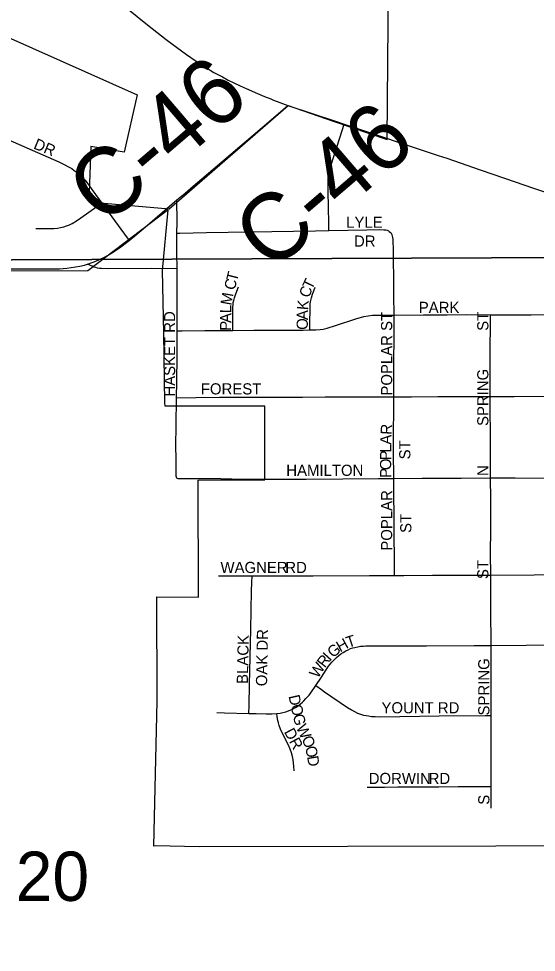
# Model space of a CAD drawing. Extents: x 0 to 680, y 0 to 440.
# Drawn here: x 356.15 to 363.89, y 230.89 to 244.87 of the extents above; entities that cross this region are included whole.
import ezdxf

# ---------------------------------------------------------------- set-up
doc = ezdxf.new("R2010")
doc.units = 0
for name, color, linetype in [('GM_X_City_Street', 7, 'Continuous'), ('GM_X_City_Street_Text', 7, 'Continuous'), ('GM_X_Corporation', 7, 'Continuous'), ('GM_X_County_Road', 7, 'Continuous'), ('GM_X_County_Road_Text', 7, 'Continuous'), ('GM_X_Section', 7, 'Continuous'), ('GM_X_Section_Text', 7, 'Continuous'), ('GM_X_State_Route', 7, 'Continuous'), ('GM_X_Township_Road', 7, 'Continuous')]:
    doc.layers.add(name, color=color, linetype=linetype)

msp = doc.modelspace()

# ---------------------------------------------------------------- linework, layer by layer
at = {"layer": 'GM_X_City_Street'}
for points in [[(360.787, 241.698), (360.785, 241.763), (360.779, 242.091), (360.774, 242.235), (360.774, 242.343), (360.775, 242.415), (360.778, 242.475), (360.785, 242.531), (360.796, 242.587), (360.822, 242.682), (360.986, 243.195), (361.016, 243.29)], [(355.499, 243.269), (355.903, 243.094), (356.745, 242.725), (356.825, 242.687), (356.893, 242.652), (356.943, 242.623), (356.978, 242.598), (357.021, 242.565), (357.055, 242.533), (357.098, 242.496), (357.139, 242.449), (357.254, 242.292), (357.389, 242.108)], [(358.513, 242.156), (358.638, 242.257), (358.757, 242.359)], [(356.403, 241.728), (356.519, 241.727), (356.604, 241.728), (356.673, 241.729), (356.725, 241.733), (356.772, 241.742), (356.82, 241.753), (356.862, 241.765), (356.907, 241.783), (356.949, 241.804), (357.013, 241.842), (357.077, 241.886), (357.315, 242.055), (357.389, 242.108)], [(357.389, 242.108), (357.729, 241.644), (357.798, 241.55)], [(358.514, 241.658), (358.559, 241.659), (358.956, 241.666), (359.603, 241.678), (360.584, 241.695), (360.787, 241.698)], [(360.787, 241.698), (361.356, 241.708), (361.539, 241.71), (361.608, 241.709), (361.638, 241.707), (361.658, 241.701), (361.677, 241.692), (361.69, 241.685), (361.71, 241.669)], [(361.761, 240.432), (361.759, 240.729), (361.757, 240.958), (361.754, 241.278), (361.755, 241.42), (361.75, 241.538), (361.748, 241.567), (361.745, 241.591), (361.739, 241.613), (361.731, 241.633), (361.722, 241.651), (361.71, 241.669)], [(351.305, 241.111), (352.242, 241.114), (352.767, 241.117), (353.927, 241.124), (354.704, 241.121), (355.656, 241.125), (356.64, 241.122), (356.759, 241.126), (356.869, 241.133), (356.995, 241.152), (357.06, 241.164), (357.13, 241.181), (357.176, 241.195)], [(358.515, 240.198), (358.515, 240.434), (358.515, 240.795), (358.515, 241.125)], [(359.351, 240.203), (359.351, 240.286), (359.35, 240.487), (359.351, 240.55), (359.353, 240.584), (359.357, 240.619), (359.363, 240.652), (359.373, 240.688), (359.394, 240.751), (359.433, 240.854)], [(360.499, 240.209), (360.5, 240.284), (360.505, 240.552), (360.508, 240.593), (360.513, 240.631), (360.526, 240.692), (360.54, 240.746), (360.559, 240.796), (360.583, 240.85)], [(360.499, 240.209), (360.592, 240.21), (360.654, 240.214), (360.703, 240.223), (360.763, 240.238), (360.883, 240.276), (361.189, 240.376), (361.309, 240.409), (361.376, 240.421), (361.439, 240.43), (361.515, 240.432), (361.59, 240.432), (361.761, 240.432)], [(361.759, 239.209), (361.76, 239.404), (361.76, 239.779), (361.761, 240.049), (361.761, 240.324), (361.761, 240.432)], [(361.761, 240.432), (362.202, 240.434), (362.555, 240.436), (362.848, 240.438), (363.203, 240.435)], [(363.199, 239.213), (363.198, 239.441), (363.197, 239.878), (363.202, 240.331), (363.203, 240.435)], [(363.203, 240.435), (363.417, 240.434), (363.81, 240.435), (364.272, 240.438), (364.684, 240.44), (365.025, 240.442), (365.616, 240.448), (365.713, 240.449)], [(358.509, 239.195), (358.511, 239.436), (358.515, 239.812), (358.515, 240.198)], [(358.515, 240.198), (358.593, 240.198), (358.929, 240.201), (359.351, 240.203)], [(359.351, 240.203), (359.665, 240.204), (360.042, 240.206), (360.4, 240.208), (360.499, 240.209)], [(358.509, 239.195), (358.795, 239.199), (359.149, 239.202), (359.723, 239.202), (360.005, 239.202), (360.193, 239.202), (360.391, 239.203), (360.731, 239.206), (361.129, 239.209), (361.366, 239.21), (361.759, 239.209)], [(361.756, 237.986), (361.755, 238.391), (361.754, 238.549), (361.759, 239.136), (361.759, 239.209)], [(361.759, 239.209), (362.024, 239.209), (362.418, 239.211), (362.736, 239.212), (362.992, 239.213), (363.199, 239.213)], [(363.199, 239.213), (363.556, 239.215), (364.088, 239.218), (364.403, 239.218), (364.86, 239.217), (365.157, 239.217), (365.632, 239.216), (365.715, 239.216)], [(363.206, 237.995), (363.205, 238.23), (363.204, 238.463), (363.202, 238.693), (363.2, 238.974), (363.199, 239.213)], [(359.171, 237.982), (359.333, 237.98), (359.641, 237.978), (359.951, 237.975), (360.18, 237.974), (360.445, 237.975), (360.994, 237.98), (361.526, 237.986), (361.756, 237.986)], [(361.756, 237.986), (362.184, 237.989), (362.764, 237.992), (363.206, 237.995)], [(361.768, 236.535), (361.768, 236.648), (361.757, 237.901), (361.756, 237.986)], [(363.206, 237.995), (363.572, 237.995), (364.64, 237.992), (365.118, 237.991), (365.292, 237.994), (365.509, 237.997), (365.614, 238.001), (365.666, 238.006), (365.714, 238.01)], [(363.208, 236.541), (363.206, 236.865), (363.209, 237.227), (363.207, 237.672), (363.206, 237.995)], [(359.137, 236.53), (359.639, 236.528)], [(359.591, 234.471), (359.593, 234.59), (359.599, 234.905), (359.618, 235.726), (359.631, 236.306), (359.636, 236.43), (359.639, 236.528)], [(359.639, 236.528), (359.841, 236.528), (360.551, 236.528), (361.395, 236.533), (361.768, 236.535)], [(361.768, 236.535), (361.905, 236.536), (362.335, 236.537), (362.912, 236.539), (363.208, 236.541)], [(363.208, 236.541), (363.858, 236.545), (364.263, 236.55), (364.777, 236.553), (365.208, 236.556), (365.62, 236.559), (365.714, 236.56)], [(363.212, 235.488), (363.211, 236.032), (363.208, 236.541)], [(360.589, 234.887), (360.675, 235.014), (360.783, 235.177), (360.83, 235.237), (360.864, 235.274), (360.899, 235.307), (360.934, 235.338), (360.967, 235.362), (360.999, 235.383), (361.042, 235.407), (361.073, 235.423), (361.112, 235.439), (361.145, 235.45), (361.174, 235.458), (361.221, 235.468), (361.26, 235.474), (361.302, 235.477), (361.337, 235.479), (361.457, 235.479), (361.851, 235.479), (362.246, 235.48), (362.961, 235.486), (363.212, 235.488)], [(363.212, 235.488), (363.735, 235.492), (364.808, 235.494), (365.334, 235.495), (365.718, 235.497)], [(363.213, 234.438), (363.213, 234.626), (363.212, 235.266), (363.212, 235.488)], [(360.006, 234.469), (360.057, 234.476), (360.099, 234.483), (360.142, 234.495), (360.207, 234.52), (360.25, 234.54), (360.286, 234.56), (360.325, 234.585), (360.358, 234.609), (360.39, 234.639), (360.414, 234.66), (360.444, 234.692), (360.49, 234.745), (360.515, 234.777), (360.589, 234.887)], [(360.589, 234.887), (360.676, 234.826), (360.721, 234.794), (361.065, 234.56), (361.125, 234.525), (361.169, 234.499), (361.215, 234.476), (361.26, 234.46), (361.304, 234.445), (361.344, 234.437), (361.378, 234.432), (361.425, 234.426), (361.477, 234.422), (361.553, 234.421), (362.438, 234.433), (363.124, 234.437), (363.213, 234.438)], [(359.111, 234.484), (359.227, 234.481), (359.591, 234.471)], [(359.591, 234.471), (359.699, 234.468), (359.847, 234.464), (359.931, 234.464), (360.006, 234.469)], [(360.269, 233.609), (360.264, 233.679), (360.252, 233.776), (360.242, 233.827), (360.225, 233.882), (360.208, 233.933), (360.182, 233.993), (360.08, 234.199), (360.064, 234.236), (360.044, 234.29), (360.033, 234.327), (360.025, 234.364), (360.015, 234.417), (360.006, 234.469)], [(363.214, 233.377), (363.214, 233.621), (363.214, 234.028), (363.214, 234.305), (363.213, 234.438)], [(361.359, 233.366), (361.619, 233.368), (361.818, 233.369), (362.128, 233.371), (362.431, 233.373), (362.719, 233.374), (363.136, 233.377), (363.214, 233.377)], [(363.213, 233.053), (363.214, 233.246), (363.214, 233.377)]]:
    msp.add_lwpolyline(points, dxfattribs=at)
at = {"layer": 'GM_X_Corporation'}
for points in [[(355.196, 244.941), (357.92, 243.729), (357.722, 242.87), (357.226, 242.957), (357.197, 242.127), (358.396, 242.024), (360.175, 243.568), (360.85, 243.336), (361.658, 243.058), (361.702, 248.258)], [(370.237, 222.697), (369.039, 224.774), (365.689, 224.676), (365.503, 232.488), (358.844, 232.474), (358.193, 232.486), (358.17, 232.481), (358.216, 234.654), (358.213, 236.216), (358.836, 236.209), (358.832, 237.963), (359.827, 237.965), (359.827, 239.067), (358.336, 239.07), (358.335, 239.12), (358.316, 240.159), (358.299, 241.097), (358.381, 242.008), (357.179, 241.092), (351.386, 241.077)]]:
    msp.add_lwpolyline(points, dxfattribs=at)
at = {"layer": 'GM_X_County_Road'}
for points in [[(358.757, 242.359), (359.049, 242.609), (359.453, 242.955), (359.887, 243.325), (360.173, 243.568)], [(357.798, 241.55), (357.884, 241.618), (358.073, 241.777), (358.513, 242.156)], [(357.176, 241.195), (357.247, 241.217), (357.302, 241.238), (357.355, 241.261), (357.429, 241.298), (357.5, 241.337), (357.582, 241.387), (357.655, 241.437), (357.798, 241.55)]]:
    msp.add_lwpolyline(points, dxfattribs=at)
at = {"layer": 'GM_X_Section'}
for points in [[(347.996, 259.569), (365.663, 259.44), (365.612, 241.297), (347.667, 241.224)], [(347.667, 241.224), (365.612, 241.297), (365.656, 223.253), (347.826, 223.264)]]:
    msp.add_lwpolyline(points, close=True, dxfattribs=at)
at = {"layer": 'GM_X_State_Route'}
for points in [[(356.27, 246.257), (356.737, 245.875), (357.352, 245.364), (358.073, 244.776), (358.355, 244.555), (358.505, 244.442), (358.657, 244.333), (358.801, 244.231), (358.906, 244.164), (358.967, 244.127), (359.012, 244.098), (359.067, 244.064), (359.194, 243.996), (359.282, 243.949), (359.366, 243.906), (359.458, 243.863), (359.547, 243.822), (359.721, 243.748), (359.824, 243.705), (359.918, 243.666), (359.96, 243.65)], [(359.96, 243.65), (360.054, 243.613), (360.173, 243.568)], [(360.173, 243.568), (360.884, 243.332), (361.016, 243.29), (361.319, 243.189), (361.65, 243.078), (361.779, 243.034)], [(361.779, 243.034), (362.422, 242.821), (362.552, 242.778), (363.048, 242.606), (363.413, 242.479), (363.86, 242.325), (364.347, 242.165), (364.853, 241.993), (365.268, 241.854), (365.526, 241.766), (365.711, 241.709), (365.74, 241.704), (365.763, 241.7)]]:
    msp.add_lwpolyline(points, dxfattribs=at)
at = {"layer": 'GM_X_Township_Road'}
for points in [[(358.514, 241.658), (358.515, 241.82), (358.513, 242.156)], [(358.515, 241.125), (358.514, 241.365), (358.514, 241.557), (358.514, 241.658)], [(358.515, 241.125), (358.129, 241.129), (357.47, 241.124), (357.383, 241.128), (357.354, 241.131), (357.323, 241.136), (357.302, 241.142), (357.272, 241.151), (357.244, 241.163), (357.22, 241.174), (357.176, 241.195)], [(358.512, 237.992), (358.508, 237.999), (358.505, 238.007), (358.501, 238.022), (358.5, 238.037), (358.5, 238.28), (358.499, 238.475), (358.503, 238.774), (358.509, 239.195)], [(359.171, 237.982), (358.572, 237.979), (358.554, 237.979), (358.542, 237.98), (358.531, 237.983), (358.521, 237.987), (358.512, 237.992)]]:
    msp.add_lwpolyline(points, dxfattribs=at)

# ---------------------------------------------------------------- texts
at = {"layer": 'GM_X_City_Street_Text'}
for s, height, rotation, p in [('DR', 0.1669, 337.6202, (356.357, 242.928)), ('LYLE', 0.1669, 0, (361.045, 241.738)), ('DR', 0.1669, 0, (361.162, 241.456)), ('T', 0.167, 75.9742, (359.41, 240.924)), ('C', 0.167, 75.5637, (359.376, 240.795)), ('T', 0.167, 63.8993, (360.532, 240.8)), ('C', 0.167, 72.4214, (360.495, 240.681)), ('M', 0.167, 79.819, (359.327, 240.57)), ('K', 0.167, 84.7571, (360.474, 240.501)), ('PARK', 0.1669, 0, (362.131, 240.463)), ('L', 0.167, 89.5118, (359.326, 240.46)), ('A', 0.167, 89.2021, (360.472, 240.357)), ('HASKET RD', 0.1669, 90, (358.487, 239.212)), ('A', 0.167, 89.4972, (359.325, 240.313)), ('O', 0.167, 89.2131, (360.47, 240.21)), ('POPLAR ST', 0.1669, 90, (361.733, 239.227)), ('ST', 0.1669, 90, (363.172, 240.196)), ('P', 0.167, 89.4945, (359.324, 240.196)), ('SPRING', 0.1669, 90, (363.172, 238.772)), ('FOREST', 0.1669, 0, (358.871, 239.244)), ('R', 0.167, 86.5009, (361.724, 238.637)), ('A', 0.167, 87.9452, (361.718, 238.491)), ('ST', 0.1669, 90, (362.005, 238.272)), ('L', 0.167, 89.9707, (361.718, 238.375)), ('P', 0.167, 89.959, (361.718, 238.258)), ('O', 0.167, 89.9645, (361.718, 238.111)), ('HAMILTON', 0.1669, 0, (360.149, 238.025)), ('P', 0.167, 89.9727, (361.718, 237.993)), ('N', 0.167, 90, (363.172, 238.023)), ('POPLAR', 0.1669, 90, (361.733, 236.906)), ('ST', 0.1669, 90, (362.02, 237.171)), ('WAGNER', 0.1669, 0, (359.165, 236.571)), ('RD', 0.1669, 0, (360.134, 236.571)), ('ST', 0.1669, 90, (363.172, 236.481)), ('BLACK', 0.1669, 88.8049, (359.574, 234.91)), ('OAK DR', 0.1669, 88.9175, (359.861, 234.875)), ('T', 0.167, 18.085, (361.075, 235.449)), ('G', 0.167, 38.8988, (360.846, 235.294)), ('H', 0.167, 28.7797, (360.954, 235.382)), ('R', 0.167, 52.863, (360.725, 235.142)), ('I', 0.167, 47.8763, (360.802, 235.244)), ('W', 0.167, 56.6667, (360.621, 234.984)), ('SPRING', 0.1669, 90, (363.187, 234.439)), ('D', 0.167, 282.7849, (360.181, 234.729)), ('YOUNT RD', 0.1669, 0, (361.573, 234.471)), ('O', 0.167, 282.7917, (360.213, 234.586)), ('G', 0.167, 282.7849, (360.246, 234.442)), ('DR', 0.1669, 297.8914, (360.111, 234.195)), ('W', 0.167, 295.0415, (360.291, 234.262)), ('O', 0.167, 295.2658, (360.372, 234.089)), ('O', 0.167, 280.9177, (360.431, 233.966)), ('D', 0.167, 279.4623, (360.459, 233.823)), ('DORWIN', 0.1669, 0, (361.382, 233.413)), ('RD', 0.1669, 0, (362.278, 233.413)), ('S', 0.167, 90, (363.187, 233.103))]:
    msp.add_text(s, height=height, rotation=rotation, dxfattribs=at).set_placement(p)
at = {"layer": 'GM_X_County_Road_Text'}
for rotation, p in [(40.5404, (357.43, 241.737)), (40.6391, (359.921, 241.054))]:
    msp.add_text('C-46', height=1.0014, rotation=rotation, dxfattribs=at).set_placement(p)
at = {"layer": 'GM_X_Section_Text'}
msp.add_text('20', height=0.7377, rotation=0, dxfattribs=at).set_placement((356.103, 231.664))

doc.saveas('drawing.dxf')
